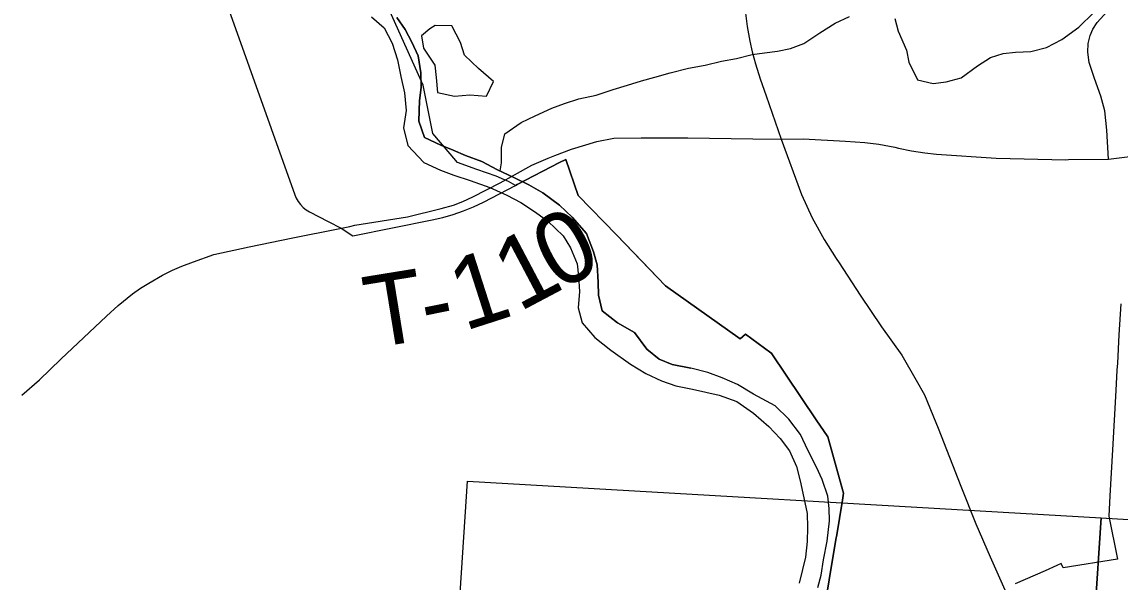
# Model space of a CAD drawing. Extents: x 114843 to 284848, y 317643 to 566895.
# Drawn here: x 262264 to 266854, y 373300 to 375641 of the extents above; entities that cross this region are included whole.
import ezdxf

# ---------------------------------------------------------------- set-up
doc = ezdxf.new("R2010")
doc.units = 0
for name, color, linetype in [('GM_X_Corporation', 7, 'Continuous'), ('GM_X_Minor_Lake', 7, 'Continuous'), ('GM_X_Minor_River', 7, 'Continuous'), ('GM_X_Section', 7, 'Continuous'), ('GM_X_State_Route', 7, 'Continuous'), ('GM_X_Township_Road', 7, 'Continuous'), ('GM_X_Township_Road_Text', 7, 'Continuous')]:
    doc.layers.add(name, color=color, linetype=linetype)

msp = doc.modelspace()

# ---------------------------------------------------------------- linework, layer by layer
at = {"layer": 'GM_X_Corporation'}
for points in [[(263114.3, 375731), (263403.9, 374919.1), (263410.3, 374904.3), (263418.5, 374890.4), (263428.4, 374877.6), (263439.8, 374866.1), (263452.5, 374856.2), (263466.3, 374847.9), (263543.9, 374807.5), (263598.7, 374778.9), (263646.4, 374746.5), (263979.1, 374813.3), (264023.4, 374823.6), (264067.1, 374836.2), (264110, 374851.2), (264152.1, 374868.5), (264193.1, 374888.1), (264326.5, 374957.7), (264334.3, 374961.8), (264511.6, 375054.2), (264537.9, 375066.7), (264589.7, 374916.1), (264749.3, 374751), (264858.1, 374638.3), (264954.4, 374538.5), (265265.8, 374317), (265288, 374335.4), (265394.5, 374258.5), (265395.4, 374257.9), (265395.7, 374257.5), (265584.4, 373978.4), (265632.3, 373907.5), (265698.4, 373671.2), (265693.7, 373642.6), (265668.3, 373489.4), (265667.7, 373485.7), (265638.6, 373309.5), (265631.2, 373265.3)], [(265631.2, 373265.3), (265638.6, 373309.5), (265667.7, 373485.7), (265668.3, 373489.4), (265693.7, 373642.6), (265698.4, 373671.2), (265632.3, 373907.5), (265584.4, 373978.4), (265395.7, 374257.5), (265395.4, 374257.9), (265394.5, 374258.5), (265288, 374335.4), (265265.8, 374317), (264954.4, 374538.5), (264749.3, 374751), (264589.7, 374916.1), (264537.9, 375066.7), (264511.6, 375054.2), (264334.3, 374961.8), (264326.5, 374957.7), (264297.7, 374974.2), (264281.2, 374981.5), (264246.6, 374996.7), (264166.1, 375024.8), (264085, 375053), (264053.6, 375089.7), (263980.9, 375174.8), (263941.7, 375376.6), (263801.9, 375686.1)], [(266857.2, 374463.2), (266849.8, 374332.7), (266843.1, 374214.4), (266841.5, 374185.1), (266836.8, 374100.9), (266829.7, 373976.1), (266822.7, 373852), (266812, 373660.4), (266807.2, 373575.4), (266843.5, 373395.8), (266616.2, 373359.3), (266608.3, 373377), (266589.8, 373368.9), (266541.1, 373347.3), (266540.9, 373347.2), (266416.3, 373292)]]:
    msp.add_lwpolyline(points, dxfattribs=at)
at = {"layer": 'GM_X_Minor_Lake'}
for points in [[(264060.3, 375624.3), (263991.4, 375625.9), (263969.2, 375612.4), (263934.1, 375583)], [(263934.1, 375583), (263941.8, 375530.8), (263989.2, 375460.3), (263994.9, 375408.2), (264000.4, 375346), (264072.3, 375331.5), (264136.2, 375337.1), (264206.1, 375330.6), (264234.5, 375392.6), (264173, 375447.1), (264113.4, 375501.6), (264097.8, 375555.8), (264060.3, 375624.3)]]:
    msp.add_lwpolyline(points, dxfattribs=at)
at = {"layer": 'GM_X_Minor_River'}
for points in [[(263724.9, 375662.5), (263778.5, 375616.1), (263812, 375551.7), (263833.5, 375483.4), (263847, 375413.2), (263862.5, 375344.9), (263870, 375270.7), (263859.5, 375198.6), (263877, 375124.3), (263944.4, 375053.7), (264014.1, 375021.2), (264069.9, 375000.8), (264137.7, 374978.3), (264219.4, 374949.7), (264291.1, 374917.2), (264348.9, 374886.7), (264410.6, 374846.2), (264462.2, 374807.8), (264525.7, 374747.2), (264557.4, 374696.9), (264584.9, 374630.6), (264590.5, 374578.4), (264594, 374514.3), (264589.6, 374446.1), (264605.1, 374383.9), (264658.6, 374321.4), (264726.2, 374268.9), (264807.7, 374210.2), (264871.4, 374171.7), (264937.1, 374141.2), (264996.9, 374120.7), (265066.8, 374106.3), (265178.5, 374081.5), (265252.2, 374054.9), (265321.8, 374006.4), (265385.4, 373949.8), (265433, 373899.4), (265472.6, 373849), (265502.1, 373782.7), (265517.7, 373722.4), (265533.1, 373652.2), (265546.7, 373585.9), (265548.3, 373527.8), (265545.9, 373469.7), (265539.4, 373403.6), (265527, 373351.6), (265512.7, 373295.6)], [(265059.4, 374194.5), (264981.6, 374209), (264927.8, 374231.4), (264876.1, 374273.9), (264824.6, 374342.4), (264753, 374382.9), (264689.4, 374433.5), (264673.9, 374499.7), (264672.3, 374553.8), (264668.8, 374626), (264653.2, 374680.2), (264623.7, 374756.6), (264564.2, 374825.1), (264510.7, 374875.6), (264441.1, 374926.2), (264383.4, 374960.6), (264319.6, 374991.1), (264251.9, 375023.6), (264186.2, 375058.2), (264118.5, 375082.7), (264066.7, 375105), (264014.9, 375125.4), (263947.2, 375158), (263923.6, 375226.3), (263926.3, 375312.4), (263932.6, 375366.5), (263931.1, 375428.7), (263919.6, 375498.9), (263894, 375557.2), (263866.4, 375609.5), (263830.8, 375659.8)], [(263830.8, 375659.8), (263866.4, 375609.5), (263894, 375557.2), (263919.6, 375498.9), (263931.1, 375428.7), (263932.6, 375366.5), (263926.3, 375312.4), (263923.6, 375226.3), (263947.2, 375158), (264014.9, 375125.4), (264066.7, 375105), (264118.5, 375082.7), (264186.2, 375058.2), (264251.9, 375023.6), (264319.6, 374991.1), (264383.4, 374960.6), (264441.1, 374926.2), (264510.7, 374875.6), (264564.2, 374825.1), (264623.7, 374756.6), (264653.2, 374680.2), (264668.8, 374626), (264672.3, 374553.8), (264673.9, 374499.7), (264689.4, 374433.5), (264753, 374382.9), (264824.6, 374342.4), (264876.1, 374273.9), (264927.8, 374231.4), (264981.6, 374209), (265059.4, 374194.5)], [(264263.4, 375018.1), (264268.1, 375051.6), (264268.6, 375115.7), (264283, 375173.8), (264351.2, 375221.4), (264409.4, 375249.1), (264479.5, 375280.7), (264531.6, 375300.4), (264591.7, 375320.1), (264663.7, 375335.6), (264735.8, 375359.2), (264795.9, 375376.8), (264854, 375394.5), (264910, 375410.2), (264974.1, 375427.8), (265050.2, 375447.3), (265120.2, 375460.9), (265188.3, 375476.5), (265250.3, 375488.1), (265316.3, 375505.7), (265368.3, 375511.4), (265422.3, 375519), (265476.4, 375530.7), (265532.4, 375550.4), (265598.7, 375596.1), (265662.9, 375635.7), (265723.1, 375663.4)], [(265912.9, 375656.1), (265926.5, 375601.9), (265961.9, 375523.5), (265971.5, 375473.3), (266007, 375398.9), (266072.8, 375384.4), (266126.8, 375390.1), (266190.8, 375407.7), (266259.1, 375457.4), (266313.3, 375493.1), (266365.4, 375508.8), (266417.4, 375514.5), (266481.4, 375518.1), (266547.4, 375533.7), (266611.6, 375567.3), (266681.9, 375619), (266744.3, 375680.7)], [(265590.5, 373277), (265604.8, 373329), (265615.3, 373393.1), (265629.8, 373471.2), (265640.4, 373555.3), (265638.7, 373607.4), (265633.1, 373659.5), (265609.6, 373727.8), (265586, 373780.1), (265548.5, 373850.5), (265519, 373916.8), (265469.5, 373981.3), (265411.9, 374035.8), (265322.4, 374084.5), (265254.7, 374125), (265191, 374153.5), (265131.2, 374176), (265059.4, 374194.5)]]:
    msp.add_lwpolyline(points, dxfattribs=at)
at = {"layer": 'GM_X_Section'}
for points in [[(264125.8, 373721.3), (266775.3, 373568.4), (266422.6, 368224.8), (263776, 368379)], [(266775.3, 373568.4), (269448, 373405.5), (269112.3, 368061.2), (266422.6, 368224.8)]]:
    msp.add_lwpolyline(points, close=True, dxfattribs=at)
at = {"layer": 'GM_X_State_Route'}
for points in [[(265288.8, 375677.6), (265295.3, 375622.5), (265307.1, 375560.5), (265317.1, 375516), (265330.5, 375465.4), (265350, 375403.5), (265375.2, 375331.9), (265437.1, 375151.3)], [(266639, 375065.5), (266805.8, 375068), (266906.5, 375079.7), (267089.1, 375116.3), (267224.2, 375138.6), (267427.1, 375181.2)], [(265437.1, 375151.3), (265529.9, 375151.9), (265706, 375142.8), (265787.7, 375137.5), (265846.3, 375130.2), (265912.5, 375117.4), (265928.7, 375114)], [(265437.1, 375151.3), (265522.6, 374920.3), (265567.7, 374822.2), (265617.5, 374731.1), (265668.2, 374652.3), (265679.6, 374634.8)], [(265928.7, 375114), (265982.6, 375102.8), (266038.4, 375093.8), (266087, 375088.2), (266335.9, 375071.9), (266627.9, 375065.3), (266639, 375065.5)], [(265679.6, 374634.8), (265767.5, 374499.1), (265856.5, 374367), (265942.1, 374248.3), (266002, 374143.9), (266037, 374082.9), (266084, 373966.9)], [(266084, 373966.9), (266093.8, 373942.8), (266188.1, 373700.4), (266251.7, 373543.6), (266311.8, 373405.8), (266467.1, 373054.5)]]:
    msp.add_lwpolyline(points, dxfattribs=at)
at = {"layer": 'GM_X_Township_Road'}
for points in [[(266805.8, 375068), (266798.6, 375188.1), (266790.2, 375269.5), (266774.6, 375331.5), (266748, 375405), (266724.8, 375472.1), (266719.5, 375515), (266721.3, 375550.5), (266729.4, 375585.1), (266740.4, 375610.4), (266758.8, 375638.5), (266786.2, 375669.7), (266813.7, 375696.4), (267045.2, 375898.7), (267299.6, 376120.4), (267337.5, 376147.3), (267375, 376163.8), (267421.9, 376176.6), (267451.5, 376176.9)], [(264463, 375071), (264491.7, 375083.4), (264561, 375109.1), (264666.5, 375140.9), (264738.6, 375155.3), (264851.8, 375156.2), (265046.8, 375156.7), (265319.4, 375152.2), (265437.1, 375151.3)], [(264322.4, 375001.8), (264396, 375042.2), (264463, 375071)], [(263635, 374786.6), (263654.9, 374791), (263874.9, 374827.1), (264016.7, 374860.8), (264068.4, 374875.6), (264107.1, 374890.9), (264148.6, 374910.1), (264262.6, 374968.9), (264322.4, 375001.8)], [(262263, 374081.7), (262336.5, 374145.4), (262426.9, 374231.5), (262616.6, 374411.5), (262666.1, 374455.7), (262726.4, 374504.4), (262758.9, 374528), (262793.9, 374549.7), (262851.5, 374582.8), (262892.6, 374602.9), (262931.5, 374620.1), (262981, 374638.6), (263065.8, 374668.4), (263213.1, 374701.5), (263395.6, 374738.9), (263585.3, 374775.6), (263635, 374786.6)]]:
    msp.add_lwpolyline(points, dxfattribs=at)

# ---------------------------------------------------------------- texts
at = {"layer": 'GM_X_Township_Road_Text'}
for s, rotation, p in [('0', 27.9002, (264504.9, 374513.2)), ('1', 27.8515, (264341.2, 374426.7)), ('1', 17.8299, (264112.6, 374348)), ('T', 9.2397, (263722.7, 374276)), ('-', 11.4306, (263956.5, 374314.3))]:
    msp.add_text(s, height=300, rotation=rotation, dxfattribs=at).set_placement(p)

doc.saveas('drawing.dxf')
